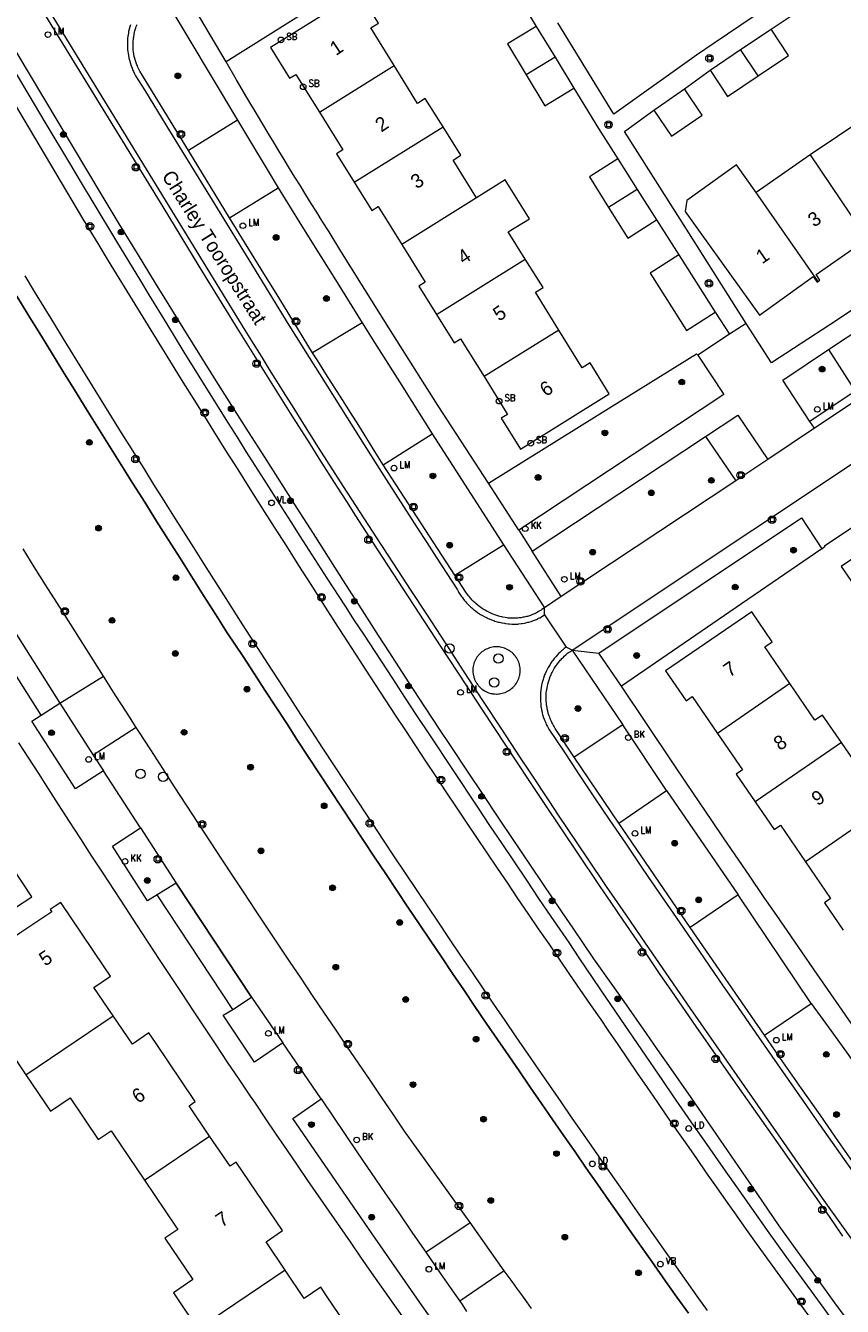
# Model space of a CAD drawing. Header units: metres. Extents: x 138165 to 154469, y 480134 to 494189.
# Tile 521 of 656: x 146127 to 146200, y 487784 to 487898. Entities that reach past the tile are written whole.
import ezdxf

# ---------------------------------------------------------------- set-up
doc = ezdxf.new("R2010")
doc.units = ezdxf.units.M
doc.header["$LTSCALE"] = 0.001
doc.header["$MEASUREMENT"] = 0
for name, color, linetype, lineweight in [('Level 5', 7, 'Continuous', 0), ('TOP-L-terrein schutting raster hek leuning', 7, 'Continuous', 0), ('TOP-L-topo objecten punt', 7, 'Continuous', 0), ('TOP-L-topo objecten vlak', 7, 'Continuous', 0), ('TOP-L-verharding molgoot', 7, 'Continuous', 0), ('TOP-T-topo huisnummering naamgeving', 7, 'Continuous', 0)]:
    doc.layers.add(name, color=color, linetype=linetype, lineweight=lineweight)
doc.styles.add('Style-INTL_ISO', font='INTL_ISO.shx')
doc.styles.add('Style-STANDARD', font='STANDARD.shx')

# ---------------------------------------------------------------- blocks, each defined once
blk = doc.blocks.new('24')
at = {"layer": 'TOP-L-topo objecten punt', "color": 7, "linetype": 'Continuous', "lineweight": 0}
for radius in [0.025, 0.0182, 0.0115, 0.005]:
    blk.add_circle((0, 0), radius, dxfattribs=at)
blk = doc.blocks.new('39')
at = {"layer": 'TOP-L-topo objecten punt', "color": 7, "linetype": 'Continuous', "lineweight": 0}
for p, q in [((0.0175, 0.0175), (-0.0175, 0.0175)), ((-0.0175, 0.0175), (-0.0175, -0.0175)), ((0.0175, 0.0175), (0.0175, -0.0175)), ((0.0175, -0.0175), (-0.0175, -0.0175))]:
    blk.add_line(p, q, dxfattribs=at)
blk.add_circle((0, 0), 0.0332, dxfattribs=at)
blk = doc.blocks.new('*U13')
at = {"layer": 'Level 5', "color": 7, "linetype": 'Continuous', "lineweight": 0}
blk.add_circle((0, 0), 0.0415, dxfattribs=at)
blk = doc.blocks.new('150')
at = {"layer": 'Level 5', "color": 7, "linetype": 'Continuous', "lineweight": 0}
blk.add_blockref('*U13', (0, 0), dxfattribs=at)
blk = doc.blocks.new('121')
at = {"layer": 'TOP-L-topo objecten punt', "color": 7, "linetype": 'Continuous', "lineweight": 0}
blk.add_circle((0, 0), 0.025, dxfattribs=at)
at = {"layer": 'TOP-L-topo objecten punt', "color": 7, "linetype": 'Continuous', "lineweight": 0, "style": 'Style-STANDARD'}
blk.add_text('LD', height=0.06, dxfattribs=at).set_placement((0.0483, 0))
blk = doc.blocks.new('72')
at = {"layer": 'TOP-L-topo objecten punt', "color": 7, "linetype": 'Continuous', "lineweight": 0}
blk.add_circle((0, 0), 0.025, dxfattribs=at)
at = {"layer": 'TOP-L-topo objecten punt', "color": 7, "linetype": 'Continuous', "lineweight": 0, "style": 'Style-STANDARD'}
blk.add_text('BK', height=0.06, dxfattribs=at).set_placement((0.0483, 0))
blk = doc.blocks.new('16')
at = {"layer": 'TOP-L-topo objecten punt', "color": 7, "linetype": 'Continuous', "lineweight": 0}
blk.add_circle((0, 0), 0.025, dxfattribs=at)
at = {"layer": 'TOP-L-topo objecten punt', "color": 7, "linetype": 'Continuous', "lineweight": 0, "style": 'Style-STANDARD'}
blk.add_text('LM', height=0.06, dxfattribs=at).set_placement((0.0483, 0))
blk = doc.blocks.new('15')
at = {"layer": 'TOP-L-topo objecten punt', "color": 7, "linetype": 'Continuous', "lineweight": 0}
blk.add_circle((0, 0), 0.025, dxfattribs=at)
at = {"layer": 'TOP-L-topo objecten punt', "color": 7, "linetype": 'Continuous', "lineweight": 0, "style": 'Style-STANDARD'}
blk.add_text('VL', height=0.06, dxfattribs=at).set_placement((0.0483, 0))
blk = doc.blocks.new('119')
at = {"layer": 'TOP-L-topo objecten punt', "color": 7, "linetype": 'Continuous', "lineweight": 0}
blk.add_circle((0, 0), 0.025, dxfattribs=at)
at = {"layer": 'TOP-L-topo objecten punt', "color": 7, "linetype": 'Continuous', "lineweight": 0, "style": 'Style-STANDARD'}
blk.add_text('KK', height=0.06, dxfattribs=at).set_placement((0.0483, 0))
blk = doc.blocks.new('175')
at = {"layer": 'TOP-L-topo objecten punt', "color": 7, "linetype": 'Continuous', "lineweight": 0}
blk.add_circle((0, 0), 0.025, dxfattribs=at)
at = {"layer": 'TOP-L-topo objecten punt', "color": 7, "linetype": 'Continuous', "lineweight": 0, "style": 'Style-STANDARD'}
blk.add_text('SB', height=0.06, dxfattribs=at).set_placement((0.0483, 0))
blk = doc.blocks.new('14')
at = {"layer": 'TOP-L-topo objecten punt', "color": 7, "linetype": 'Continuous', "lineweight": 0}
blk.add_circle((0, 0), 0.025, dxfattribs=at)
at = {"layer": 'TOP-L-topo objecten punt', "color": 7, "linetype": 'Continuous', "lineweight": 0, "style": 'Style-STANDARD'}
blk.add_text('VB', height=0.06, dxfattribs=at).set_placement((0.0483, 0))

msp = doc.modelspace()

# ---------------------------------------------------------------- linework, layer by layer
at = {"layer": 'TOP-L-terrein schutting raster hek leuning', "flags": 128}
for points in [[(146175.32, 487816.63), (146173.75, 487818.94), (146172.66, 487820.55), (146171.57, 487822.17), (146170.49, 487823.78), (146169.4, 487825.4), (146168.32, 487827.02), (146167.24, 487828.64), (146165.08, 487831.89), (146162.93, 487835.13), (146161.85, 487836.76), (146160.78, 487838.39), (146159.71, 487840.02), (146157.14, 487843.95), (146156.33, 487845.18), (146155.52, 487846.43), (146153.9, 487848.91), (146153.1, 487850.16), (146151.5, 487852.65), (146150.7, 487853.9), (146149.9, 487855.15), (146148.31, 487857.65), (146146.73, 487860.15), (146145.94, 487861.41), (146145.15, 487862.66), (146144.37, 487863.92), (146142.8, 487866.43), (146141.24, 487868.95), (146140.46, 487870.22), (146139.69, 487871.48), (146138.14, 487874.01), (146137.38, 487875.27), (146136.32, 487877.01), (146135.27, 487878.75), (146133.18, 487882.22), (146132.13, 487883.95), (146131.09, 487885.69), (146129.01, 487889.17), (146127.98, 487890.91), (146125.91, 487894.4)], [(146185.89, 487783.81), (146184.88, 487785.23), (146183.87, 487786.65), (146182.86, 487788.08), (146181.86, 487789.5), (146180.85, 487790.93), (146179.85, 487792.36), (146178.85, 487793.79), (146177.85, 487795.22), (146176.85, 487796.65), (146175.85, 487798.09), (146174.86, 487799.52), (146173.86, 487800.96), (146172.87, 487802.39), (146171.88, 487803.83), (146170.89, 487805.27), (146169.99, 487806.59), (146168.99, 487808.05), (146167.99, 487809.51), (146166.99, 487810.97), (146166, 487812.44), (146165.01, 487813.91), (146164.01, 487815.37), (146163.02, 487816.84), (146162.04, 487818.31), (146161.05, 487819.78), (146160.07, 487821.25), (146159.08, 487822.72), (146158.1, 487824.2), (146157.12, 487825.67), (146156.14, 487827.15), (146155.17, 487828.62), (146154.19, 487830.1), (146153.22, 487831.58), (146152.25, 487833.06), (146151.28, 487834.54), (146150.31, 487836.03), (146149.34, 487837.51), (146148.38, 487838.99), (146147.42, 487840.48), (146146.45, 487841.97), (146145.05, 487844.08), (146144, 487845.72), (146142.95, 487847.38), (146141.9, 487849.03), (146140.86, 487850.68), (146139.81, 487852.33), (146138.77, 487853.98), (146137.73, 487855.64), (146136.69, 487857.29), (146135.65, 487858.95), (146134.62, 487860.61), (146133.58, 487862.27), (146132.55, 487863.93), (146131.52, 487865.59), (146130.49, 487867.25), (146129.47, 487868.91), (146128.44, 487870.58), (146127.42, 487872.24), (146126.4, 487873.91)], [(146227.12, 487744.96), (146220.43, 487753.8), (146218.15, 487756.81), (146217.02, 487758.32), (146214.75, 487761.34), (146213.62, 487762.85), (146211.36, 487765.88), (146210.23, 487767.4), (146207.99, 487770.43), (146205.17, 487774.28), (146203.65, 487776.35), (146202.13, 487778.43), (146200.61, 487780.5), (146197.59, 487784.66), (146194.57, 487788.82), (146193.06, 487790.91)]]:
    msp.add_lwpolyline(points, dxfattribs=at)
at = {"layer": 'TOP-L-topo objecten vlak', "flags": 128}
for points in [[(146201.6, 487781), (146198.88, 487784.73), (146197.52, 487786.6), (146196.16, 487788.47), (146193.93, 487791.54), (146191.99, 487794.4), (146190.05, 487797.24), (146188.09, 487800.09), (146186.13, 487802.92), (146184.16, 487805.76), (146183.17, 487807.17), (146182.19, 487808.59), (146180.21, 487811.41), (146179.21, 487812.82), (146177.53, 487815.2), (146175.69, 487817.9), (146174.77, 487819.25), (146172.93, 487821.96), (146172.02, 487823.31), (146170.19, 487826.02), (146169.28, 487827.38), (146167.47, 487830.1), (146166.56, 487831.46), (146164.76, 487834.19), (146163.86, 487835.55), (146162.06, 487838.28), (146161.17, 487839.65), (146159.38, 487842.39), (146158.43, 487843.85), (146156.99, 487846.1), (146155.55, 487848.36), (146152.67, 487852.86), (146151.23, 487855.11), (146148.36, 487859.63), (146146.93, 487861.88), (146144.07, 487866.4), (146142.78, 487868.45), (146141.14, 487871.08), (146139.52, 487873.72), (146138.7, 487875.04), (146137.09, 487877.68), (146135.48, 487880.32), (146134.67, 487881.65), (146133.87, 487882.97), (146116.35, 487912.33)], [(146120.82, 487911.93), (146139.33, 487881.8), (146140.93, 487879.18), (146142.53, 487876.56), (146143.33, 487875.25), (146144.94, 487872.64), (146145.75, 487871.33), (146147.37, 487868.73), (146149, 487866.12), (146150.63, 487863.53), (146152.35, 487860.81), (146153.16, 487859.53), (146154.79, 487856.99), (146155.61, 487855.71), (146156.42, 487854.44), (146157.92, 487852.12), (146162.46, 487845.14), (146164.52, 487841.98), (146165.55, 487840.41), (146167.62, 487837.26), (146168.65, 487835.69), (146170.73, 487832.55), (146171.77, 487830.98), (146172.82, 487829.41), (146174.91, 487826.28), (146175.96, 487824.72), (146178.06, 487821.59), (146179.01, 487820.19), (146180.08, 487818.62), (146182.23, 487815.48), (146183.32, 487813.91), (146184.4, 487812.34), (146186.56, 487809.21), (146188.74, 487806.08), (146189.83, 487804.52), (146192.01, 487801.4), (146194.2, 487798.29), (146196.4, 487795.18), (146197.28, 487793.94), (146198.42, 487792.28), (146198.99, 487791.46), (146199.56, 487790.64)], [(146201.95, 487788.18), (146197.77, 487793.98), (146193.87, 487799.59), (146186.08, 487810.81), (146182.09, 487816.57), (146180.37, 487819.08), (146178.65, 487821.6), (146176.95, 487824.12), (146175.25, 487826.65), (146174.4, 487827.92), (146173.56, 487829.18), (146171.87, 487831.72), (146171.03, 487832.99), (146170.19, 487834.26), (146169.36, 487835.53), (146167.69, 487838.08), (146166.02, 487840.63), (146164.37, 487843.19), (146163.54, 487844.47), (146162.78, 487845.65), (146161.28, 487847.92), (146159.79, 487850.2), (146158.3, 487852.48), (146156.82, 487854.76), (146155.34, 487857.05), (146154.61, 487858.2), (146153.14, 487860.5), (146151.69, 487862.8), (146150.96, 487863.95), (146150.24, 487865.1), (146148.79, 487867.41), (146148.07, 487868.57), (146147.36, 487869.72), (146146.64, 487870.88), (146121.17, 487912.4)], [(146114.23, 487911.11), (146132.23, 487880.78), (146132.63, 487880.11), (146133.57, 487878.57), (146134.51, 487877.03), (146135.45, 487875.5), (146136.39, 487873.96), (146137.33, 487872.42), (146138.27, 487870.89), (146139.22, 487869.36), (146140.17, 487867.83), (146141.12, 487866.29), (146142.07, 487864.76), (146143.02, 487863.23), (146143.83, 487861.94), (146144.9, 487860.24), (146145.97, 487858.54), (146147.05, 487856.84), (146148.12, 487855.14), (146149.2, 487853.44), (146150.28, 487851.74), (146151.36, 487850.05), (146152.44, 487848.35), (146153.52, 487846.66), (146154.61, 487844.97), (146155.7, 487843.28), (146156.78, 487841.59), (146157.26, 487840.86), (146158.14, 487839.5), (146159.04, 487838.14), (146159.93, 487836.78), (146160.82, 487835.42), (146161.72, 487834.06), (146162.62, 487832.7), (146163.52, 487831.35), (146164.42, 487829.99), (146165.32, 487828.64), (146166.22, 487827.29), (146167.13, 487825.93), (146168.04, 487824.59), (146168.95, 487823.24), (146169.86, 487821.89), (146170.77, 487820.54), (146171.68, 487819.2), (146172.6, 487817.85), (146173.52, 487816.51), (146174.44, 487815.16), (146175.36, 487813.82), (146176.28, 487812.48), (146177.2, 487811.14), (146178.13, 487809.81), (146178.77, 487808.87), (146179.63, 487807.6), (146180.49, 487806.34), (146181.36, 487805.07), (146182.23, 487803.81), (146183.1, 487802.55), (146183.97, 487801.28), (146184.85, 487800.03), (146185.72, 487798.77), (146186.6, 487797.51), (146187.48, 487796.25), (146188.36, 487794.99), (146189.24, 487793.74), (146190.12, 487792.49), (146191.01, 487791.23), (146191.89, 487789.98), (146195.85, 487784.52), (146196.72, 487783.32)], [(146163.47, 487906.33), (146163.52, 487906.24), (146155.88, 487901.53), (146144.95, 487894.66)], [(146139.31, 487900.62), (146145.95, 487889.48)], [(146159.83, 487894.33), (146157.75, 487897.67), (146158.43, 487898.09), (146156.73, 487900.83), (146148.87, 487895.93), (146150.57, 487893.2), (146151.13, 487893.55), (146153.21, 487890.21)], [(146170.48, 487901), (146172.42, 487897.8)], [(146193.22, 487897.56), (146197.74, 487900.58)], [(146144.95, 487894.66), (146141.63, 487900.26)], [(146191.71, 487898.69), (146189.36, 487897.1), (146188.18, 487896.31), (146186.61, 487895.24), (146179.29, 487890.01), (146174.32, 487898.12)], [(146136.47, 487897.95), (146136.43, 487897.85), (146136.41, 487897.75), (146136.35, 487897.54), (146136.31, 487897.34), (146136.29, 487897.24), (146136.26, 487897.03), (146136.24, 487896.93), (146136.22, 487896.72), (146136.21, 487896.51), (146136.2, 487896.3), (146136.2, 487896.19), (146136.2, 487896.09), (146136.22, 487895.76), (146136.24, 487895.54), (146136.26, 487895.44), (146136.29, 487895.22), (146136.33, 487895.01), (146136.38, 487894.81), (146136.43, 487894.6), (146136.5, 487894.39), (146136.53, 487894.29), (146136.61, 487894.09), (146136.69, 487893.89), (146136.73, 487893.79), (146136.83, 487893.6), (146136.92, 487893.43), (146137.7, 487892.18), (146139.7, 487888.92), (146143.7, 487882.41), (146146.95, 487877.12), (146147.84, 487875.67), (146148.73, 487874.23), (146150.51, 487871.34), (146152.31, 487868.46), (146153.21, 487867.03), (146155.01, 487864.15), (146156.82, 487861.28), (146157.73, 487859.85), (146158.5, 487858.63), (146159.34, 487857.32), (146160.18, 487856.01), (146161.86, 487853.38), (146162.71, 487852.08), (146163.55, 487850.77), (146165.43, 487847.87), (146165.49, 487847.77), (146165.54, 487847.68), (146165.65, 487847.5), (146165.77, 487847.32), (146165.84, 487847.23), (146165.9, 487847.15), (146165.97, 487847.06), (146166.04, 487846.98), (146166.17, 487846.81), (146166.25, 487846.73), (146166.39, 487846.58), (146166.47, 487846.5), (146166.55, 487846.42), (146166.63, 487846.35), (146166.71, 487846.28), (146166.87, 487846.14), (146166.96, 487846.07), (146167.04, 487846.01), (146167.22, 487845.88), (146167.31, 487845.82), (146167.49, 487845.71), (146167.67, 487845.6), (146167.86, 487845.49), (146167.96, 487845.45), (146168.06, 487845.4), (146168.15, 487845.35), (146168.25, 487845.31), (146168.45, 487845.23), (146168.65, 487845.16), (146168.76, 487845.12), (146168.96, 487845.06), (146169.07, 487845.03), (146169.17, 487845.01), (146169.28, 487844.98), (146169.38, 487844.96), (146169.6, 487844.92), (146169.7, 487844.91), (146169.92, 487844.88), (146170.02, 487844.87), (146170.24, 487844.85), (146170.35, 487844.85), (146170.56, 487844.85), (146170.67, 487844.85), (146170.78, 487844.85), (146170.88, 487844.86), (146171.08, 487844.89), (146171.18, 487844.9), (146171.38, 487844.94), (146171.48, 487844.96), (146171.67, 487845.01), (146171.77, 487845.03), (146171.97, 487845.09), (146172.16, 487845.16), (146172.35, 487845.23), (146172.44, 487845.27), (146172.62, 487845.36), (146172.73, 487845.41), (146173.16, 487845.67)], [(146141.6, 487886.8), (146137.3, 487893.82), (146137.2, 487894.02), (146137.12, 487894.2), (146137.08, 487894.29), (146137.04, 487894.38), (146136.97, 487894.57), (146136.91, 487894.76), (146136.86, 487894.95), (146136.83, 487895.05), (146136.81, 487895.14), (146136.78, 487895.34), (146136.75, 487895.53), (146136.72, 487895.73), (146136.71, 487895.86), (146136.71, 487896.07), (146136.71, 487896.17), (146136.71, 487896.27), (146136.72, 487896.48), (146136.74, 487896.68), (146136.75, 487896.78), (146136.77, 487896.88), (146136.8, 487897.09), (146136.84, 487897.29), (146136.87, 487897.39), (146136.89, 487897.48), (146136.92, 487897.58), (146136.95, 487897.68), (146136.98, 487897.78), (146137.05, 487897.97)], [(146172.42, 487897.8), (146169.86, 487896.24), (146171.53, 487893.51)], [(146172.42, 487897.8), (146174.09, 487895.07)], [(146190.52, 487895.74), (146193.22, 487897.56)], [(146192.07, 487893.41), (146194.77, 487895.22), (146193.22, 487897.56)], [(146174.09, 487895.07), (146171.53, 487893.51)], [(146174.09, 487895.07), (146175.75, 487892.34)], [(146187.83, 487893.93), (146190.52, 487895.74)], [(146192.07, 487893.41), (146190.52, 487895.74)], [(146200.61, 487780.5), (146197.59, 487784.66), (146194.57, 487788.82), (146193.06, 487790.91), (146192.07, 487792.31), (146190.18, 487794.99), (146189.24, 487796.34), (146188.3, 487797.68), (146187.36, 487799.03), (146186.42, 487800.37), (146184.56, 487803.07), (146183.62, 487804.42), (146181.77, 487807.13), (146179.92, 487809.84), (146178.07, 487812.55), (146176.23, 487815.27), (146175.32, 487816.63), (146173.75, 487818.94), (146172.66, 487820.55), (146171.57, 487822.17), (146170.49, 487823.78), (146169.4, 487825.4), (146168.32, 487827.02), (146167.24, 487828.64), (146165.08, 487831.89), (146162.93, 487835.13), (146161.85, 487836.76), (146160.78, 487838.39), (146159.71, 487840.02), (146157.14, 487843.95), (146156.33, 487845.18), (146155.52, 487846.43), (146153.9, 487848.91), (146153.1, 487850.16), (146151.5, 487852.65), (146150.7, 487853.9), (146149.9, 487855.15), (146148.31, 487857.65), (146146.73, 487860.15), (146145.94, 487861.41), (146145.15, 487862.66), (146144.37, 487863.92), (146142.8, 487866.43), (146141.24, 487868.95), (146140.46, 487870.22), (146139.69, 487871.48), (146138.14, 487874.01), (146137.38, 487875.27), (146136.32, 487877.01), (146135.27, 487878.75), (146133.18, 487882.22), (146132.13, 487883.95), (146131.09, 487885.69), (146129.01, 487889.17), (146127.98, 487890.91), (146125.91, 487894.4)], [(146168.2, 487857.34), (146163.72, 487864.18), (146162.55, 487866.03), (146161.49, 487867.72), (146159.36, 487871.1), (146157.23, 487874.49), (146155.12, 487877.89), (146154.06, 487879.59), (146153.45, 487880.55), (146152.97, 487881.33), (146152.48, 487882.1), (146152, 487882.88), (146151.52, 487883.66), (146151.04, 487884.43), (146150.56, 487885.22), (146150.08, 487886), (146149.61, 487886.78), (146149.13, 487887.56), (146148.66, 487888.35), (146147.72, 487889.92), (146146.79, 487891.49), (146145.87, 487893.07), (146144.95, 487894.66)], [(146153.21, 487890.21), (146159.83, 487894.33)], [(146164.16, 487888.89), (146162.59, 487891.41), (146161.91, 487890.98), (146159.83, 487894.33)], [(146185.55, 487892.26), (146187.83, 487893.93)], [(146187.83, 487893.93), (146189.37, 487891.6), (146192.07, 487893.41)], [(146171.53, 487893.51), (146173.19, 487890.77), (146175.75, 487892.34)], [(146175.75, 487892.34), (146177.93, 487888.76), (146179.65, 487886.06)], [(146182.83, 487890.39), (146184.39, 487888.06), (146187.11, 487889.94), (146185.55, 487892.26)], [(146182.83, 487890.39), (146185.55, 487892.26)], [(146191.02, 487871.49), (146185.92, 487879.5), (146180.22, 487888.49), (146182.83, 487890.39)], [(146145.95, 487889.48), (146141.6, 487886.8)], [(146145.95, 487889.48), (146149.55, 487883.51)], [(146153.21, 487890.21), (146155.29, 487886.86), (146154.73, 487886.51), (146156.29, 487884)], [(146201.53, 487889.68), (146196.69, 487886.42)], [(146156.29, 487884), (146164.16, 487888.89)], [(146167.13, 487882.61), (146165.05, 487885.95), (146165.73, 487886.38), (146164.16, 487888.89)], [(146145.25, 487880.83), (146141.6, 487886.8)], [(146179.65, 487886.06), (146177.12, 487884.46), (146178.83, 487881.76)], [(146179.65, 487886.06), (146181.37, 487883.36)], [(146196.69, 487886.42), (146191.9, 487883.09)], [(146196.69, 487886.42), (146202.05, 487878.46)], [(146191.9, 487883.09), (146190.15, 487885.53), (146185.76, 487882.38), (146185.6, 487881.4), (146186.94, 487879.53), (146192.18, 487872.22), (146196.94, 487875.63), (146197.29, 487875.15), (146197.38, 487875.21)], [(146145.25, 487880.83), (146149.55, 487883.51)], [(146149.55, 487883.51), (146151.42, 487880.48), (146152.54, 487878.69), (146154.77, 487875.11), (146157, 487871.53)], [(146156.29, 487884), (146157.86, 487881.48), (146158.42, 487881.83), (146160.5, 487878.49)], [(146171.45, 487877.17), (146169.94, 487879.59), (146171.81, 487880.76), (146169.67, 487884.2), (146167.13, 487882.61)], [(146167.13, 487882.61), (146160.5, 487878.49)], [(146181.37, 487883.36), (146178.83, 487881.76)], [(146181.37, 487883.36), (146183.08, 487880.65)], [(146197.38, 487875.21), (146191.9, 487883.09)], [(146178.83, 487881.76), (146180.54, 487879.05), (146183.08, 487880.65)], [(146152.61, 487868.89), (146150.45, 487872.41), (146149.37, 487874.16), (146148.29, 487875.92), (146147.2, 487877.67), (146145.25, 487880.83)], [(146183.08, 487880.65), (146185.05, 487877.55)], [(146160.5, 487878.49), (146162.58, 487875.15), (146162.02, 487874.8), (146163.59, 487872.28)], [(146197.38, 487875.21), (146197.55, 487875.33), (146197.2, 487875.82), (146201.62, 487878.89), (146201.96, 487878.4), (146202.05, 487878.46)], [(146163.59, 487872.28), (146171.45, 487877.17)], [(146174.42, 487870.9), (146172.34, 487874.24), (146173.02, 487874.66), (146171.45, 487877.17)], [(146185.05, 487877.55), (146182.52, 487875.94), (146185.73, 487870.87), (146188.27, 487872.48)], [(146185.05, 487877.55), (146188.27, 487872.48)], [(146187.58, 487784.03), (146186.67, 487785.32), (146185.75, 487786.61), (146184.83, 487787.9), (146183.92, 487789.19), (146183, 487790.49), (146182.09, 487791.78), (146181.18, 487793.08), (146180.28, 487794.37), (146179.37, 487795.67), (146178.46, 487796.97), (146177.6, 487798.21), (146176.6, 487799.65), (146175.6, 487801.09), (146174.61, 487802.53), (146173.61, 487803.97), (146172.62, 487805.41), (146171.63, 487806.85), (146170.64, 487808.29), (146169.65, 487809.74), (146168.67, 487811.18), (146167.69, 487812.63), (146166.7, 487814.08), (146165.72, 487815.53), (146164.74, 487816.98), (146163.77, 487818.43), (146162.79, 487819.88), (146161.82, 487821.34), (146160.84, 487822.79), (146159.87, 487824.24), (146158.9, 487825.7), (146157.94, 487827.16), (146157.41, 487827.95), (146156.43, 487829.43), (146155.46, 487830.91), (146154.48, 487832.39), (146153.51, 487833.87), (146152.54, 487835.36), (146151.57, 487836.84), (146150.61, 487838.32), (146149.64, 487839.81), (146149.01, 487840.78), (146146.43, 487844.78), (146145.3, 487846.56), (146144.75, 487847.43), (146143.86, 487848.83), (146142.97, 487850.22), (146142.08, 487851.62), (146141.19, 487853.02), (146140.31, 487854.42), (146139.43, 487855.82), (146138.55, 487857.22), (146137.67, 487858.62), (146136.79, 487860.03), (146136.55, 487860.41), (146135.68, 487861.8), (146134.82, 487863.18), (146133.96, 487864.57), (146133.1, 487865.96), (146132.24, 487867.35), (146131.39, 487868.74), (146130.54, 487870.13), (146129.68, 487871.53), (146128.83, 487872.92), (146127.98, 487874.32), (146127.14, 487875.71)], [(146198.32, 487869.17), (146207.97, 487875.55)], [(146126.4, 487873.91), (146127.42, 487872.24), (146128.44, 487870.58), (146129.47, 487868.91), (146130.49, 487867.25), (146131.52, 487865.59), (146132.55, 487863.93), (146133.58, 487862.27), (146134.62, 487860.61), (146135.65, 487858.95), (146136.69, 487857.29), (146137.73, 487855.64), (146138.77, 487853.98), (146139.81, 487852.33), (146140.86, 487850.68), (146141.9, 487849.03), (146142.95, 487847.38), (146144, 487845.72), (146145.05, 487844.08), (146146.45, 487841.97), (146147.42, 487840.48), (146148.38, 487838.99), (146149.34, 487837.51), (146150.31, 487836.03), (146151.28, 487834.54), (146152.25, 487833.06), (146153.22, 487831.58), (146154.19, 487830.1), (146155.17, 487828.62), (146156.14, 487827.15), (146157.12, 487825.67), (146158.1, 487824.2), (146159.08, 487822.72), (146160.07, 487821.25), (146161.05, 487819.78), (146162.04, 487818.31), (146163.02, 487816.84), (146164.01, 487815.37), (146165.01, 487813.91), (146166, 487812.44), (146166.99, 487810.97), (146167.99, 487809.51), (146168.99, 487808.05), (146169.99, 487806.59), (146170.89, 487805.27), (146171.88, 487803.83), (146172.87, 487802.39), (146173.86, 487800.96), (146174.86, 487799.52), (146175.85, 487798.09), (146176.85, 487796.65), (146177.85, 487795.22), (146178.85, 487793.79), (146179.85, 487792.36), (146180.85, 487790.93), (146181.86, 487789.5), (146182.86, 487788.08), (146183.87, 487786.65), (146184.88, 487785.23), (146185.89, 487783.81)], [(146163.59, 487872.28), (146165.15, 487869.77), (146165.72, 487870.11), (146167.8, 487866.77)], [(146188.27, 487872.48), (146189.53, 487870.54)], [(146200.69, 487872.88), (146198.41, 487871.37), (146193.26, 487868), (146191.02, 487871.49)], [(146157, 487871.53), (146152.61, 487868.89)], [(146157, 487871.53), (146158.1, 487869.79), (146160.3, 487866.3), (146161.4, 487864.56), (146163.21, 487861.71)], [(146191.02, 487871.49), (146189.53, 487870.54)], [(146174.42, 487870.9), (146167.8, 487866.77)], [(146167.8, 487866.77), (146169.87, 487863.43), (146169.32, 487863.09), (146171.02, 487860.35), (146178.88, 487865.25), (146177.18, 487867.98), (146176.49, 487867.56), (146174.42, 487870.9)], [(146189.53, 487870.54), (146186.74, 487868.68)], [(146158.85, 487858.97), (146158.13, 487860.13), (146157.42, 487861.28), (146156.69, 487862.43), (146155.97, 487863.58), (146155.25, 487864.73), (146153.79, 487867.03), (146153.07, 487868.18), (146152.61, 487868.89)], [(146168.2, 487857.34), (146179.14, 487864.16), (146186.62, 487868.79), (146186.74, 487868.68)], [(146196.66, 487862.81), (146194.25, 487866.47), (146198.32, 487869.17)], [(146198.32, 487869.17), (146200.67, 487865.48), (146196.66, 487862.81)], [(146186.74, 487868.68), (146189.04, 487865.2), (146170.86, 487853.16)], [(146204.08, 487866.86), (146197.06, 487862.22)], [(146175.61, 487842.55), (146207.62, 487863.85)], [(146187.42, 487861.47), (146190.28, 487863.36), (146192.93, 487859.44)], [(146197.06, 487862.22), (146192.93, 487859.44)], [(146197.06, 487862.22), (146196.66, 487862.81)], [(146158.85, 487858.97), (146163.21, 487861.71)], [(146163.21, 487861.71), (146169.52, 487851.86)], [(146172.05, 487851.32), (146187.42, 487861.47)], [(146187.42, 487861.47), (146190.09, 487857.53)], [(146165.21, 487849.17), (146158.85, 487858.97)], [(146192.93, 487859.44), (146190.09, 487857.53)], [(146190.09, 487857.53), (146174.62, 487847.29)], [(146170.86, 487853.16), (146168.2, 487857.34)], [(146177.96, 487842.28), (146195.92, 487854.27), (146197.72, 487851.53)], [(146170.86, 487853.16), (146172.05, 487851.32)], [(146197.72, 487851.53), (146198, 487851.74), (146197.95, 487851.79), (146200.65, 487853.57)], [(146165.21, 487849.17), (146169.52, 487851.86)], [(146169.52, 487851.86), (146173.15, 487846.3)], [(146134.08, 487840.23), (146130.62, 487845.7), (146129.95, 487846.76), (146128.95, 487848.34), (146127.95, 487849.93), (146126.96, 487851.52)], [(146174.62, 487847.29), (146172.05, 487851.32)], [(146197.72, 487851.53), (146190.61, 487846.63), (146179.96, 487839.34)], [(146201.92, 487851.64), (146199.44, 487849.94), (146202.84, 487844.99), (146205.31, 487846.69)], [(146173.15, 487846.3), (146173, 487846.19), (146172.92, 487846.14), (146172.84, 487846.08), (146172.68, 487845.98), (146172.6, 487845.94), (146172.43, 487845.85), (146172.35, 487845.8), (146172.26, 487845.76), (146172.17, 487845.73), (146172.08, 487845.69), (146171.91, 487845.62), (146171.82, 487845.59), (146171.64, 487845.53), (146171.55, 487845.51), (146171.36, 487845.47), (146171.27, 487845.45), (146171.08, 487845.41), (146170.89, 487845.39), (146170.8, 487845.38), (146170.7, 487845.37), (146170.51, 487845.36), (146170.42, 487845.36), (146170.23, 487845.36), (146170.04, 487845.38), (146169.94, 487845.38), (146169.85, 487845.39), (146169.66, 487845.42), (146169.47, 487845.46), (146169.38, 487845.48), (146169.2, 487845.52), (146169.11, 487845.55), (146169.02, 487845.58), (146168.83, 487845.64), (146168.52, 487845.76), (146168.33, 487845.84), (146168.15, 487845.93), (146168.06, 487845.97), (146167.89, 487846.07), (146167.8, 487846.12), (146167.63, 487846.23), (146167.55, 487846.29), (146167.38, 487846.4), (146167.3, 487846.46), (146167.23, 487846.53), (146167.07, 487846.66), (146167, 487846.72), (146166.85, 487846.86), (146166.71, 487847.01), (146166.65, 487847.08), (146166.58, 487847.16), (146166.52, 487847.24), (146166.45, 487847.31), (146166.33, 487847.47), (146166.27, 487847.56), (146166.18, 487847.69), (146165.21, 487849.17)], [(146123.72, 487848.1), (146130.22, 487837.84)], [(146174.62, 487847.29), (146173.15, 487846.3)], [(146128.57, 487836.77), (146122.03, 487847.07)], [(146173.16, 487845.67), (146173.15, 487846.3)], [(146173.16, 487845.67), (146175.07, 487842.8)], [(146194.89, 487839.59), (146192.67, 487842.83), (146193.32, 487843.28), (146191.5, 487845.94), (146183.86, 487840.7), (146185.69, 487838.05), (146186.23, 487838.42), (146188.46, 487835.17)], [(146170.46, 487842.14), (146170.37, 487842.23), (146170.33, 487842.28), (146170.28, 487842.32), (146170.18, 487842.4), (146170.12, 487842.44), (146170.07, 487842.48), (146169.96, 487842.55), (146169.91, 487842.58), (146169.85, 487842.61), (146169.73, 487842.66), (146169.67, 487842.69), (146169.61, 487842.71), (146169.49, 487842.75), (146169.36, 487842.78), (146169.24, 487842.81), (146169.17, 487842.82), (146169.05, 487842.83), (146168.98, 487842.83), (146168.85, 487842.83), (146168.79, 487842.83), (146168.66, 487842.82), (146168.53, 487842.8), (146168.4, 487842.77), (146168.28, 487842.74), (146168.22, 487842.72), (146168.1, 487842.67), (146167.98, 487842.62), (146167.92, 487842.59), (146167.81, 487842.53), (146167.76, 487842.49), (146167.7, 487842.46), (146167.6, 487842.38), (146167.55, 487842.34), (146167.45, 487842.25), (146167.41, 487842.21), (146167.36, 487842.16), (146167.28, 487842.06), (146167.24, 487842.01), (146167.16, 487841.91), (146167.12, 487841.85), (146167.06, 487841.74), (146167.03, 487841.69), (146166.97, 487841.57), (146166.93, 487841.45), (146166.9, 487841.39), (146166.89, 487841.33), (146166.85, 487841.2), (146166.83, 487841.08), (146166.81, 487840.95), (146166.8, 487840.82), (146166.8, 487840.69), (146166.81, 487840.56), (146166.82, 487840.43), (146166.83, 487840.37), (146166.85, 487840.31), (146166.88, 487840.18), (146166.89, 487840.12), (146166.94, 487839.99), (146166.96, 487839.93), (146166.99, 487839.88), (146167.04, 487839.76), (146167.08, 487839.7), (146167.14, 487839.59), (146167.22, 487839.49), (146167.26, 487839.44), (146167.3, 487839.39), (146167.38, 487839.29), (146167.48, 487839.2), (146167.57, 487839.12), (146167.62, 487839.08), (146167.73, 487839), (146167.79, 487838.97), (146167.9, 487838.9), (146168.01, 487838.84), (146168.07, 487838.82), (146168.19, 487838.77), (146168.31, 487838.73), (146168.38, 487838.71), (146168.5, 487838.69), (146168.57, 487838.68), (146168.7, 487838.66), (146168.76, 487838.66), (146168.89, 487838.65), (146168.95, 487838.65), (146169.08, 487838.66), (146169.15, 487838.67), (146169.27, 487838.69), (146169.4, 487838.72), (146169.52, 487838.75), (146169.65, 487838.79), (146169.77, 487838.84), (146169.82, 487838.87), (146169.88, 487838.9), (146169.99, 487838.97), (146170.08, 487839.02), (146170.13, 487839.06), (146170.23, 487839.14), (146170.33, 487839.22), (146170.42, 487839.32), (146170.51, 487839.41), (146170.55, 487839.46), (146170.59, 487839.51), (146170.66, 487839.62), (146170.73, 487839.73), (146170.79, 487839.84), (146170.84, 487839.96), (146170.86, 487840.02), (146170.9, 487840.15), (146170.93, 487840.27), (146170.95, 487840.33), (146170.97, 487840.46), (146170.98, 487840.53), (146170.98, 487840.59), (146170.99, 487840.72), (146170.99, 487840.85), (146170.98, 487840.98), (146170.96, 487841.1), (146170.93, 487841.23), (146170.92, 487841.29), (146170.9, 487841.36), (146170.86, 487841.48), (146170.81, 487841.6), (146170.75, 487841.71), (146170.72, 487841.77), (146170.66, 487841.88), (146170.62, 487841.93), (146170.54, 487842.04), (146170.46, 487842.14)], [(146175.07, 487842.8), (146174.98, 487842.74), (146174.9, 487842.68), (146174.74, 487842.54), (146174.66, 487842.48), (146174.5, 487842.34), (146174.43, 487842.26), (146174.28, 487842.11), (146174.14, 487841.96), (146174, 487841.79), (146173.94, 487841.71), (146173.88, 487841.63), (146173.81, 487841.54), (146173.69, 487841.37), (146173.64, 487841.28), (146173.53, 487841.1), (146173.48, 487841.01), (146173.38, 487840.83), (146173.29, 487840.64), (146173.2, 487840.45), (146173.16, 487840.35), (146173.09, 487840.15), (146173.05, 487840.05), (146173.02, 487839.95), (146172.96, 487839.75), (146172.92, 487839.55), (146172.89, 487839.44), (146172.85, 487839.24), (146172.82, 487839.03), (146172.81, 487838.92), (146172.8, 487838.82), (146172.79, 487838.61), (146172.78, 487838.4), (146172.78, 487838.29), (146172.78, 487838.09), (146172.79, 487837.98), (146172.81, 487837.77), (146172.83, 487837.56), (146172.85, 487837.46), (146172.89, 487837.25), (146172.93, 487837.05), (146172.95, 487836.95), (146172.98, 487836.84), (146173.04, 487836.64), (146173.11, 487836.44), (146173.15, 487836.34), (146173.23, 487836.15), (146173.27, 487836.06), (146173.31, 487835.96), (146173.41, 487835.77), (146173.51, 487835.59), (146173.54, 487835.54), (146174.21, 487834.55), (146174.88, 487833.53), (146175.56, 487832.51), (146176.23, 487831.5), (146177.58, 487829.47), (146178.26, 487828.46), (146178.94, 487827.45), (146180.31, 487825.43), (146181.68, 487823.41), (146182.37, 487822.41), (146183.75, 487820.4), (146184.81, 487818.87), (146185.85, 487817.35), (146186.89, 487815.83), (146188.98, 487812.78), (146190.03, 487811.27), (146192.13, 487808.23), (146194.24, 487805.2), (146196.35, 487802.17), (146197.22, 487800.93), (146202.52, 487793.41)], [(146175.61, 487842.55), (146175.07, 487842.8)], [(146175.79, 487833.06), (146174.1, 487835.61), (146174, 487835.78), (146173.95, 487835.86), (146173.85, 487836.04), (146173.81, 487836.13), (146173.76, 487836.22), (146173.68, 487836.4), (146173.64, 487836.49), (146173.61, 487836.59), (146173.54, 487836.77), (146173.51, 487836.87), (146173.48, 487836.97), (146173.43, 487837.16), (146173.39, 487837.35), (146173.37, 487837.45), (146173.36, 487837.55), (146173.33, 487837.75), (146173.32, 487837.85), (146173.3, 487838.05), (146173.3, 487838.15), (146173.3, 487838.25), (146173.3, 487838.45), (146173.3, 487838.65), (146173.31, 487838.75), (146173.33, 487838.95), (146173.35, 487839.04), (146173.38, 487839.24), (146173.4, 487839.34), (146173.44, 487839.54), (146173.49, 487839.73), (146173.52, 487839.82), (146173.59, 487840.01), (146173.66, 487840.2), (146173.7, 487840.29), (146173.78, 487840.47), (146173.82, 487840.57), (146173.91, 487840.74), (146174.01, 487840.91), (146174.07, 487841), (146174.12, 487841.08), (146174.18, 487841.17), (146174.23, 487841.25), (146174.29, 487841.33), (146174.42, 487841.49), (146174.55, 487841.64), (146174.61, 487841.71), (146174.68, 487841.79), (146174.82, 487841.93), (146174.9, 487842), (146175.05, 487842.13), (146175.2, 487842.26), (146175.28, 487842.32), (146175.44, 487842.43), (146175.61, 487842.55)], [(146175.61, 487842.55), (146180.1, 487835.91)], [(146175.61, 487842.55), (146177.96, 487842.28)], [(146179.96, 487839.34), (146177.96, 487842.28)], [(146130.22, 487837.84), (146134.08, 487840.23)], [(146136.99, 487835.68), (146136.17, 487836.96), (146135.12, 487838.59), (146134.08, 487840.23)], [(146204.83, 487803.05), (146203.71, 487804.64), (146201.48, 487807.83), (146200.37, 487809.42), (146199.26, 487811.02), (146197.04, 487814.22), (146195.93, 487815.82), (146193.73, 487819.02), (146192.62, 487820.63), (146191.27, 487822.61), (146189.07, 487825.83), (146187.98, 487827.44), (146185.8, 487830.66), (146184.51, 487832.57), (146179.96, 487839.34)], [(146194.89, 487839.59), (146188.46, 487835.17)], [(146199.45, 487834.35), (146197.78, 487836.79), (146197.11, 487836.34), (146194.89, 487839.59)], [(146128.57, 487836.77), (146130.22, 487837.84)], [(146130.22, 487837.84), (146133.18, 487833.25)], [(146134.09, 487831.84), (146131.59, 487830.26), (146127.74, 487836.24), (146128.57, 487836.77)], [(146180.1, 487835.91), (146175.79, 487833.06)], [(146183.95, 487830.1), (146180.1, 487835.91)], [(146136.99, 487835.68), (146133.18, 487833.25)], [(146166.55, 487791.83), (146160.76, 487799.94), (146159.73, 487801.44), (146158.71, 487802.94), (146157.69, 487804.44), (146156.67, 487805.94), (146155.64, 487807.45), (146154.63, 487808.95), (146153.61, 487810.46), (146152.59, 487811.96), (146151.58, 487813.47), (146150.57, 487814.98), (146149.56, 487816.49), (146148.55, 487818), (146147.54, 487819.52), (146146.54, 487821.03), (146145.53, 487822.54), (146144.62, 487823.94), (146143.56, 487825.56), (146142.5, 487827.19), (146141.44, 487828.81), (146140.38, 487830.44), (146139.33, 487832.07), (146138.27, 487833.7), (146137.22, 487835.33), (146136.99, 487835.68)], [(146188.46, 487835.17), (146190.68, 487831.93), (146190.14, 487831.56), (146191.82, 487829.11)], [(146126.56, 487834.34), (146127.43, 487832.97), (146128.31, 487831.61), (146129.18, 487830.25), (146130.06, 487828.88), (146131.05, 487827.35), (146132.04, 487825.83), (146133.03, 487824.3), (146134.02, 487822.77), (146135.02, 487821.24), (146136.02, 487819.72), (146137.01, 487818.2), (146138.01, 487816.67), (146139.01, 487815.15), (146140.02, 487813.63), (146141.02, 487812.11), (146142.03, 487810.6), (146143.04, 487809.08), (146144.04, 487807.57), (146145.05, 487806.05), (146146.07, 487804.54), (146147.08, 487803.03), (146147.51, 487802.4), (146148.43, 487801.03), (146149.36, 487799.66), (146150.29, 487798.29), (146151.23, 487796.93), (146152.16, 487795.57), (146153.1, 487794.2), (146154.04, 487792.84), (146154.98, 487791.48), (146155.92, 487790.12), (146156.86, 487788.77), (146157.8, 487787.41), (146159.7, 487784.7), (146160.65, 487783.35)], [(146199.45, 487834.35), (146191.82, 487829.11)], [(146202.69, 487828.21), (146200.47, 487831.45), (146201.13, 487831.9), (146199.45, 487834.35)], [(146133.18, 487833.25), (146134.09, 487831.84)], [(146179.72, 487827.21), (146175.79, 487833.06)], [(146137.35, 487826.81), (146134.09, 487831.84)], [(146179.72, 487827.21), (146183.95, 487830.1)], [(146183.95, 487830.1), (146190.29, 487820.86)], [(146191.82, 487829.11), (146193.49, 487826.66), (146194.04, 487827.04), (146196.26, 487823.79)], [(146202.69, 487828.21), (146196.26, 487823.79)], [(146138.85, 487820.86), (146137.99, 487820.34), (146134.88, 487825.17), (146137.35, 487826.81)], [(146137.35, 487826.81), (146140.51, 487821.91)], [(146186.04, 487817.96), (146179.72, 487827.21)], [(146196.26, 487823.79), (146198.49, 487820.55), (146197.94, 487820.17), (146199.62, 487817.73)], [(146121.06, 487819.93), (146122.69, 487817.41), (146127.72, 487820.68), (146126.09, 487823.2)], [(146140.51, 487821.91), (146138.85, 487820.86)], [(146140.51, 487821.91), (146147.18, 487811.81)], [(146134.94, 487810.15), (146133.24, 487812.66), (146134.71, 487813.65), (146134.14, 487814.49), (146130.29, 487820.19), (146129.79, 487819.85), (146129.36, 487819.57), (146129.5, 487819.37), (146126.67, 487817.46), (146121.22, 487813.78), (146125.04, 487808.15), (146127.21, 487804.92)], [(146145.54, 487810.71), (146138.85, 487820.86)], [(146190.29, 487820.86), (146186.04, 487817.96)], [(146196.78, 487811.24), (146190.29, 487820.86)], [(146192.63, 487808.42), (146186.04, 487817.96)], [(146145.54, 487810.71), (146147.18, 487811.81)], [(146147.18, 487811.81), (146149.97, 487807.74)], [(146192.63, 487808.42), (146196.78, 487811.24)], [(146196.78, 487811.24), (146197.8, 487809.83), (146198.5, 487808.86), (146199.89, 487806.92), (146200.58, 487805.95), (146201.96, 487804.01), (146202.65, 487803.03), (146204.02, 487801.08), (146205.39, 487799.12)], [(146127.21, 487804.92), (146134.94, 487810.15)], [(146143.47, 487799.5), (146141.66, 487802.18), (146142.21, 487802.56), (146138.68, 487807.79), (146138.11, 487808.63), (146136.64, 487807.64), (146134.94, 487810.15)], [(146149.97, 487807.74), (146147.47, 487806.03), (146144.69, 487810.19), (146145.54, 487810.71)], [(146153.35, 487802.79), (146149.97, 487807.74)], [(146201.27, 487796.05), (146199.2, 487799.02), (146197.56, 487801.37), (146195.92, 487803.72), (146194.27, 487806.07), (146192.63, 487808.42)], [(146127.21, 487804.92), (146129.39, 487801.7), (146131.13, 487802.87), (146133.61, 487799.2), (146134.75, 487799.97), (146134.95, 487799.68), (146137.71, 487795.6)], [(146166.46, 487778.71), (146165.93, 487779.42), (146165.4, 487780.15), (146164.88, 487780.87), (146164.36, 487781.59), (146163.84, 487782.31), (146163.32, 487783.04), (146162.8, 487783.76), (146162.32, 487784.45), (146158.14, 487790.45), (146150.85, 487801.05), (146153.35, 487802.79)], [(146153.35, 487802.79), (146156.57, 487798.01), (146157.79, 487796.23), (146159.01, 487794.46), (146160.24, 487792.68), (146161.46, 487790.9), (146162.63, 487789.22)], [(146137.71, 487795.6), (146143.47, 487799.5)], [(146150.17, 487787.61), (146148.48, 487790.12), (146149.95, 487791.12), (146149.38, 487791.96), (146145.84, 487797.19), (146145.29, 487796.82), (146143.47, 487799.5)], [(146137.71, 487795.6), (146140.47, 487791.52), (146140.67, 487791.23), (146139.52, 487790.46), (146142, 487786.78), (146140.27, 487785.61), (146142.45, 487782.39)], [(146162.63, 487789.22), (146166.55, 487791.83)], [(146169.57, 487787.57), (146166.55, 487791.83)], [(146162.63, 487789.22), (146163.92, 487787.35), (146165.15, 487785.58), (146165.65, 487784.86)], [(146150.17, 487787.61), (146142.45, 487782.39)], [(146142.45, 487782.39), (146144.63, 487779.17), (146146.36, 487780.34), (146148.85, 487776.67), (146152.55, 487779.18), (146153.88, 487777.21), (146156.71, 487779.12), (146156.84, 487778.93), (146157.26, 487779.22), (146157.77, 487779.56), (146153.91, 487785.26), (146153.34, 487786.1), (146151.87, 487785.1), (146150.17, 487787.61)], [(146169.57, 487787.57), (146165.65, 487784.86)], [(146172, 487784.22), (146171.57, 487784.82), (146171.14, 487785.42), (146170.71, 487786.01), (146170.28, 487786.6), (146169.57, 487787.57)], [(146165.65, 487784.86), (146165.85, 487784.58), (146166.25, 487783.96)]]:
    msp.add_lwpolyline(points, dxfattribs=at)
at = {"layer": 'TOP-L-verharding molgoot', "flags": 128}
for points in [[(146123.72, 487848.1), (146130.22, 487837.84)], [(146147.18, 487811.81), (146140.51, 487821.91)]]:
    msp.add_lwpolyline(points, dxfattribs=at)

# ---------------------------------------------------------------- block references
at = {"layer": 'TOP-L-topo objecten punt', "xscale": 10, "yscale": 10, "zscale": 10}
for name, p in [('16', (146129.16, 487897.07)), ('175', (146149.8, 487896.6)), ('39', (146187.76, 487894.97)), ('24', (146140.67, 487893.41)), ('175', (146151.77, 487892.45)), ('39', (146178.82, 487889.09)), ('24', (146130.53, 487888.23)), ('39', (146140.94, 487888.24)), ('39', (146136.95, 487885.32)), ('39', (146132.88, 487880.08)), ('16', (146146.43, 487880.14)), ('24', (146135.64, 487879.58)), ('24', (146149.37, 487879.1)), ('39', (146187.71, 487875.03)), ('24', (146153.83, 487873.7)), ('24', (146140.45, 487871.81)), ('39', (146151.13, 487871.66)), ('39', (146147.64, 487867.93)), ('24', (146197.74, 487867.44)), ('24', (146185.31, 487866.29)), ('175', (146169.13, 487864.6)), ('16', (146197.32, 487863.87)), ('39', (146143.05, 487863.57)), ('24', (146145.4, 487863.92)), ('24', (146178.5, 487861.78)), ('24', (146132.83, 487860.95)), ('175', (146171.93, 487860.87)), ('39', (146136.91, 487859.47)), ('16', (146159.82, 487858.67)), ('24', (146163.26, 487857.97)), ('24', (146172.58, 487857.84)), ('24', (146187.93, 487857.58)), ('39', (146190.52, 487858.04)), ('24', (146182.61, 487856.48)), ('15', (146148.97, 487855.59)), ('24', (146150.64, 487855.77)), ('39', (146161.54, 487855.23)), ('39', (146193.31, 487854.09)), ('24', (146133.64, 487853.35)), ('119', (146171.44, 487853.3)), ('39', (146157.55, 487852.32)), ('24', (146164.75, 487851.84)), ('24', (146177.41, 487851.22)), ('24', (146195.21, 487851.39)), ('24', (146140.5, 487848.96)), ('39', (146165.57, 487848.98)), ('24', (146170.05, 487848.11)), ('16', (146174.91, 487848.82)), ('39', (146176.34, 487848.64)), ('24', (146190.04, 487848.13)), ('39', (146153.39, 487847.23)), ('39', (146130.66, 487845.97)), ('24', (146156.3, 487846.87)), ('24', (146134.84, 487845.18)), ('39', (146178.73, 487844.38)), ('39', (146147.29, 487843.11)), ('150', (146164.74, 487842.69)), ('24', (146140.45, 487842.25)), ('150', (146169.07, 487841.79)), ('24', (146181.31, 487842.06)), ('24', (146146.79, 487839.08)), ('24', (146161.1, 487839.36)), ('16', (146165.71, 487838.8)), ('150', (146168.7, 487839.68)), ('24', (146176.12, 487837.37)), ('24', (146129.48, 487835.23)), ('24', (146141.22, 487835.26)), ('39', (146174.94, 487834.73)), ('72', (146180.57, 487834.79)), ('39', (146169.81, 487833.53)), ('16', (146132.77, 487832.86)), ('150', (146137.36, 487831.58)), ('150', (146139.36, 487831.33)), ('24', (146147.11, 487832.17)), ('39', (146163.98, 487831.04)), ('24', (146167.57, 487829.59)), ('24', (146153.63, 487828.75)), ('39', (146142.82, 487827.11)), ('39', (146157.67, 487827.2)), ('16', (146181.17, 487826.31)), ('24', (146184.68, 487825.44)), ('24', (146148.03, 487824.76)), ('119', (146135.99, 487823.83)), ('39', (146138.89, 487824.02)), ('24', (146137.96, 487822.14)), ('24', (146154.37, 487821.49)), ('24', (146173.82, 487820.33)), ('24', (146186.81, 487820.42)), ('39', (146185.26, 487819.44)), ('24', (146160.32, 487818.42)), ('39', (146174.25, 487815.72)), ('39', (146181.79, 487815.77)), ('24', (146154.66, 487814.45)), ('39', (146167.94, 487811.95)), ('24', (146160.85, 487811.6)), ('24', (146179.63, 487811.65)), ('16', (146148.69, 487808.59)), ('39', (146155.73, 487807.64)), ('24', (146167.09, 487808.07)), ('16', (146193.69, 487807.99)), ('39', (146188.31, 487806.33)), ('39', (146194.05, 487806.75)), ('24', (146198.11, 487806.73)), ('39', (146151.32, 487805.34)), ('24', (146161.5, 487804.05)), ('24', (146186.14, 487802.36)), ('24', (146152.5, 487800.51)), ('24', (146167.75, 487800.99)), ('39', (146184.65, 487800.61)), ('121', (146185.92, 487800.17)), ('24', (146199.02, 487801.4)), ('72', (146156.51, 487799.15)), ('24', (146174.21, 487797.94)), ('121', (146177.39, 487797.03)), ('39', (146178.32, 487796.8)), ('24', (146191.43, 487794.79)), ('24', (146168.39, 487793.78)), ('39', (146165.58, 487793.3)), ('39', (146197.77, 487792.96)), ('24', (146157.84, 487792.31)), ('24', (146174.95, 487790.53)), ('16', (146162.91, 487787.7)), ('15', (146183.41, 487788.15)), ('14', (146183.41, 487788.15)), ('24', (146181.48, 487787.38)), ('24', (146197.35, 487786.71)), ('39', (146195.91, 487784.84))]:
    msp.add_blockref(name, p, dxfattribs=at)

# ---------------------------------------------------------------- texts
at = {"layer": 'TOP-T-topo huisnummering naamgeving', "style": 'Style-INTL_ISO'}
for s, rotation, p in [('1', 33.8, (146154.67, 487895.16)), ('2', 33.8, (146158.69, 487888.38)), ('Charley Tooropstraat', 302.2, (146139.2, 487884.54)), ('3', 33.8, (146161.83, 487883.35)), ('3', 34.8, (146197.03, 487879.96)), ('4', 33.8, (146165.98, 487876.66)), ('1', 34.8, (146192.43, 487876.71)), ('5', 33.8, (146169.12, 487871.63)), ('6', 33.8, (146173.27, 487864.95)), ('7', 34.4, (146189.54, 487840.09)), ('8', 34.4, (146193.99, 487833.59)), ('9', 34.4, (146197.35, 487828.7)), ('5', 34, (146128.91, 487814.5)), ('6', 34, (146137.14, 487802.33)), ('7', 34, (146144.56, 487791.36))]:
    msp.add_text(s, height=1.25, rotation=rotation, dxfattribs=at).set_placement(p)

doc.saveas('drawing.dxf')
